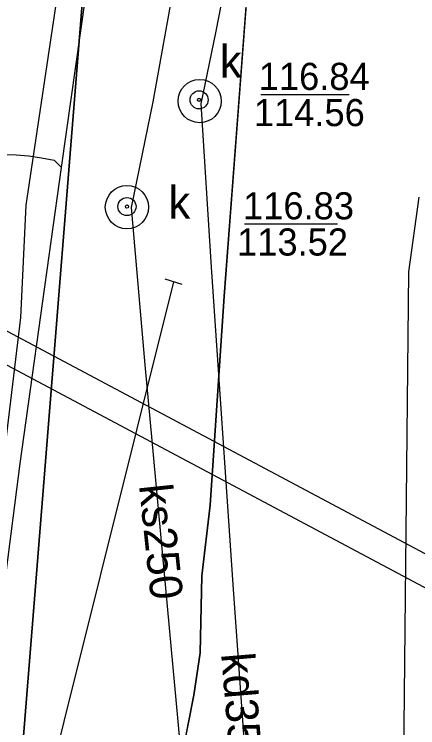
# Model space of a CAD drawing. Extents: x 6434771 to 6436222, y 5663454 to 5664782.
# Drawn here: x 6435129.81 to 6435140.97, y 5664082.27 to 5664102 of the extents above; entities that cross this region are included whole.
import ezdxf

# ---------------------------------------------------------------- set-up
doc = ezdxf.new("R2010")
doc.units = 0
for name, color, linetype in [('Warstwa 1', 7, 'Continuous'), ('Warstwa 12', 7, 'Continuous'), ('Warstwa 14', 7, 'Continuous'), ('Warstwa 15', 7, 'Continuous'), ('Warstwa 20', 7, 'Continuous'), ('Warstwa 4', 7, 'Continuous'), ('Warstwa 5', 7, 'Continuous'), ('Warstwa 6', 7, 'Continuous'), ('Warstwa 7', 7, 'Continuous'), ('Warstwa 8', 7, 'Continuous'), ('Warstwa 9', 7, 'Continuous')]:
    doc.layers.add(name, color=color, linetype=linetype)

msp = doc.modelspace()

# ---------------------------------------------------------------- linework, layer by layer
at = {"layer": 'Warstwa 1'}
msp.add_line((6435129.873, 5664079.629), (6435133.231, 5664121.51), dxfattribs=at)
msp.add_line((6435129.873, 5664079.629), (6435133.231, 5664121.51), dxfattribs=at)
at = {"layer": 'Warstwa 12'}
for points in [[(6435121.218, 5664178.519), (6435122.759, 5664175.927), (6435126.57, 5664167.586), (6435128.099, 5664164.377), (6435129.744, 5664161.881), (6435130.665, 5664161.348), (6435133.898, 5664159.037), (6435134.436, 5664158.622), (6435136.288, 5664154.861), (6435139.257, 5664154.26), (6435136.216, 5664153.426), (6435135.535, 5664146.48), (6435134.368, 5664135.327), (6435133.827, 5664128.759), (6435132.688, 5664115.321), (6435132.405, 5664111.97), (6435130.128, 5664096.715), (6435129.982, 5664093.618), (6435128.904, 5664084.701), (6435127.994, 5664078.081)], [(6435019.626, 5664139.809), (6435022.416, 5664140.963), (6435055.23, 5664158.358), (6435068.744, 5664125.591), (6435099.686, 5664108.946), (6435098.164, 5664105.514), (6435105.16, 5664101.869), (6435107.178, 5664104.995), (6435126.607, 5664094.829), (6435146.59, 5664084.207), (6435148.447, 5664083.164)], [(6435019.626, 5664139.809), (6435022.448, 5664140.293), (6435054.878, 5664157.362), (6435068.165, 5664124.848), (6435098.541, 5664108.59), (6435097.1, 5664105.247), (6435105.447, 5664100.735), (6435107.524, 5664103.84), (6435125.9, 5664094.267), (6435146.101, 5664083.522), (6435147.791, 5664082.642)], [(6435141, 5664096.944), (6435140.712, 5664094.875), (6435140.541, 5664077.81), (6435140.348, 5664058.843), (6435140.244, 5664037.853), (6435131.538, 5664021.545), (6435121.662, 5664002.962), (6435115.163, 5663990.896), (6435113.532, 5663987.769), (6435105.974, 5663975.592), (6435096.975, 5663960.761), (6435093.444, 5663955.018), (6435088.979, 5663947.571), (6435088.964, 5663946.347), (6435089.697, 5663946.338), (6435089.709, 5663947.336), (6435089.904, 5663947.79), (6435099.437, 5663963.329), (6435112.073, 5663983.894), (6435114.868, 5663988.39), (6435124.041, 5664005.528), (6435134.579, 5664025.286), (6435141.037, 5664037.344)], [(6435081.671, 5663992.367), (6435091.931, 5664003.014), (6435098.512, 5664012.955), (6435110.903, 5664037.666), (6435126.121, 5664062.163), (6435134.221, 5664094.6)]]:
    msp.add_lwpolyline(points, dxfattribs=at)
at = {"layer": 'Warstwa 14'}
for p, q in [((6435136.632, 5664099.779), (6435139.071, 5664099.779)), ((6435136.177, 5664096.201), (6435138.752, 5664096.201))]:
    msp.add_line(p, q, dxfattribs=at)
for centre in [(6435134.924, 5664099.631), (6435132.929, 5664096.681)]:
    msp.add_circle(centre, 0.045, dxfattribs=at)
at = {"layer": 'Warstwa 15'}
for centre, radius in [((6435134.94, 5664099.597), 0.598), ((6435132.929, 5664096.664), 0.599)]:
    msp.add_circle(centre, radius, dxfattribs=at)
at = {"layer": 'Warstwa 20'}
msp.add_line((6435134.46, 5664094.526), (6435133.982, 5664094.674), dxfattribs=at)
at = {"layer": 'Warstwa 4'}
for centre in [(6435134.924, 5664099.631), (6435132.929, 5664096.681)]:
    msp.add_circle(centre, 0.25, dxfattribs=at)
at = {"layer": 'Warstwa 6'}
for points in [[(6435129.873, 5664079.629), (6435119.373, 5664060.725), (6435099.605, 5664026.362), (6435097.753, 5664027.064), (6435088.902, 5664010.531), (6435070.884, 5664005.038), (6435120.043, 5663983.972), (6435155.51, 5664047.027), (6435155.004, 5664047.313), (6435158.518, 5664053.401), (6435174.552, 5664081.758), (6435178.047, 5664087.926), (6435171.553, 5664091.735), (6435147.074, 5664105.982), (6435151.062, 5664159.407), (6435151.966, 5664163.866), (6435155.042, 5664172.61), (6435129.333, 5664159.69), (6435132.379, 5664160.093), (6435134.434, 5664158.918), (6435135.019, 5664155.141), (6435133.231, 5664121.51)], [(6435070.884, 5664005.038), (6435088.902, 5664010.531), (6435097.753, 5664027.064), (6435099.605, 5664026.362), (6435119.373, 5664060.725), (6435129.873, 5664079.629), (6435133.231, 5664121.51), (6435135.019, 5664155.141), (6435134.434, 5664158.918), (6435132.379, 5664160.093), (6435129.333, 5664159.69), (6435091.915, 5664143.622), (6435051.916, 5664125.895), (6435013.331, 5664108.431), (6434975.929, 5664092.123), (6434957.472, 5664084.246), (6434956.877, 5664081.353), (6434957.736, 5664068.872), (6435011.285, 5664038.642)]]:
    msp.add_lwpolyline(points, close=True, dxfattribs=at)
msp.add_lwpolyline([(6435138.977, 5664135.972), (6435138.355, 5664132.021), (6435137.776, 5664123.723), (6435137.472, 5664120.601), (6435137.436, 5664119.101), (6435136.852, 5664111.383), (6435136.256, 5664102.632), (6435135.62, 5664094.204), (6435135.227, 5664088.424), (6435134.997, 5664086.47), (6435134.95, 5664084.346), (6435134.779, 5664083.176), (6435134.31, 5664080.795)], dxfattribs=at)
msp.add_circle((6435132.929, 5664096.681), 0.045, dxfattribs=at)
at = {"layer": 'Warstwa 7'}
for points in [[(6435140.097, 5664135.266), (6435138.962, 5664128.4), (6435137.7, 5664121.734), (6435137.187, 5664119.009), (6435136.228, 5664113.923), (6435133.646, 5664099.572), (6435133.042, 5664096.656), (6435133.422, 5664092.303), (6435134.572, 5664079.855), (6435134.956, 5664075.691)], [(6435136.892, 5664070.999), (6435136.732, 5664074.051), (6435135.863, 5664086.23), (6435135.268, 5664095.005), (6435134.977, 5664099.524), (6435135.39, 5664101.482), (6435137.557, 5664112.547), (6435138.994, 5664120.066), (6435139.248, 5664121.247), (6435140.571, 5664127.999)]]:
    msp.add_lwpolyline(points, dxfattribs=at)
at = {"layer": 'Warstwa 8'}
for p, q in [((6435135.62, 5664094.204), (6435136.256, 5664102.632)), ((6435135.227, 5664088.424), (6435135.62, 5664094.204)), ((6435134.997, 5664086.47), (6435135.227, 5664088.424)), ((6435134.95, 5664084.346), (6435134.997, 5664086.47)), ((6435134.779, 5664083.176), (6435134.95, 5664084.346)), ((6435134.31, 5664080.795), (6435134.779, 5664083.176))]:
    msp.add_line(p, q, dxfattribs=at)
at = {"layer": 'Warstwa 9'}
for p, q in [((6435131.123, 5664097.765), (6435134.21, 5664119.758)), ((6435135.62, 5664094.204), (6435136.256, 5664102.632)), ((6435129.506, 5664098.124), (6435129.861, 5664098.11)), ((6435129.861, 5664098.11), (6435130.214, 5664098.079)), ((6435130.214, 5664098.079), (6435130.566, 5664098.031)), ((6435130.566, 5664098.031), (6435130.915, 5664097.967)), ((6435130.915, 5664097.967), (6435131.123, 5664097.765)), ((6435129.974, 5664089.578), (6435131.123, 5664097.765)), ((6435129.974, 5664089.578), (6435131.123, 5664097.765)), ((6435135.227, 5664088.424), (6435135.62, 5664094.204)), ((6435128.571, 5664078.684), (6435129.974, 5664089.578)), ((6435128.571, 5664078.684), (6435129.974, 5664089.578)), ((6435134.997, 5664086.47), (6435135.227, 5664088.424)), ((6435134.95, 5664084.346), (6435134.997, 5664086.47)), ((6435134.779, 5664083.176), (6435134.95, 5664084.346)), ((6435134.31, 5664080.795), (6435134.779, 5664083.176))]:
    msp.add_line(p, q, dxfattribs=at)

# ---------------------------------------------------------------- texts
at = {"layer": 'Warstwa 14'}
for s, p in [('114.56', (6435136.439, 5664098.904)), ('113.52', (6435135.974, 5664095.326))]:
    msp.add_text(s, height=0.75, dxfattribs=at).set_placement(p)
at = {"layer": 'Warstwa 5'}
for p in [(6435135.496, 5664100.248), (6435134.076, 5664096.35)]:
    msp.add_text('k', height=0.9, dxfattribs=at).set_placement(p)
at = {"layer": 'Warstwa 6'}
for s, p in [('116.84', (6435136.573, 5664099.904)), ('116.83', (6435136.14, 5664096.326))]:
    msp.add_text(s, height=0.75, dxfattribs=at).set_placement(p)
at = {"layer": 'Warstwa 7'}
for s, rotation, p in [('ks250', 275.9709, (6435133.26, 5664088.972)), ('kd350', 274.7734, (6435135.532, 5664084.314))]:
    msp.add_text(s, height=0.9, rotation=rotation, dxfattribs=at).set_placement(p)

doc.saveas('drawing.dxf')
